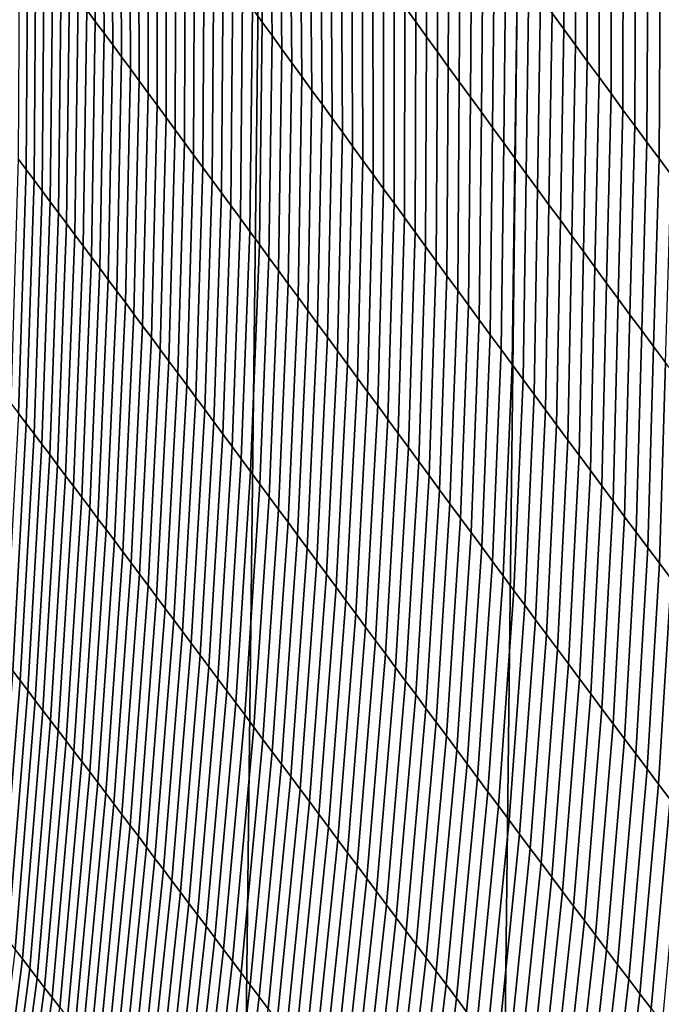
# Model space of a CAD drawing. Header units: metres. Extents: x -240 to 45, y -77 to 27.
# Tile 883 of 1056: x 1.24 to 2.79, y -17.02 to -14.65. Entities that reach past the tile are written whole.
import ezdxf

# ---------------------------------------------------------------- set-up
doc = ezdxf.new("R2010")
doc.units = ezdxf.units.M
doc.layers.add('solid_102011X2', color=7, linetype='CONTINUOUS')

msp = doc.modelspace()

# ---------------------------------------------------------------- linework, layer by layer
at = {"layer": 'solid_102011X2'}
for points in [[(1.67373, 26.745527), (1.050349, -26.78002), (0.42696, -26.800512), (1.050399, 26.780018)], [(2.297227, 26.697021), (1.673703, -26.745533), (1.050349, -26.78002), (1.67373, 26.745527)], [(2.919795, 26.634598), (2.297231, -26.697029), (1.673703, -26.745533), (2.297227, 26.697021)], [(3.541179, 26.558235), (2.919836, -26.634604), (2.297231, -26.697029), (2.919795, 26.634598)], [(1.402898, -14.628975, 110.934044), (1.423668, -14.657101, 110.975327), (1.418889, -14.101973, 111.268318), (1.397469, -14.07267, 111.226601)], [(1.423668, -14.657101, 110.975327), (1.444561, -14.685408, 111.016609), (1.440432, -14.131452, 111.310028), (1.418889, -14.101973, 111.268318)], [(1.801606, -14.626511, 111.974167), (1.825194, -14.65888, 112.015396), (1.817459, -14.136992, 112.335754), (1.793256, -14.103524, 112.29438)], [(1.444561, -14.685408, 111.016609), (1.465579, -14.713895, 111.057884), (1.462098, -14.161107, 111.351715), (1.440432, -14.131452, 111.310028)], [(1.825194, -14.65888, 112.015396), (1.8489, -14.691415, 112.05658), (1.841778, -14.170622, 112.377068), (1.817459, -14.136992, 112.335754)], [(1.465579, -14.713895, 111.057884), (1.486719, -14.742561, 111.099159), (1.483886, -14.190937, 111.393387), (1.462098, -14.161107, 111.351715)], [(2.168571, -14.62226, 112.908257), (2.194529, -14.658057, 112.948654), (2.19482, -14.184821, 113.310165), (2.168245, -14.147962, 113.269974)], [(1.8489, -14.691415, 112.05658), (1.872723, -14.724113, 112.097717), (1.866215, -14.204413, 112.41832), (1.841778, -14.170622, 112.377068)], [(2.194529, -14.658057, 112.948654), (2.220605, -14.693995, 112.988998), (2.221513, -14.221817, 113.350288), (2.19482, -14.184821, 113.310165)], [(1.486719, -14.742561, 111.099159), (1.507983, -14.771406, 111.140419), (1.505797, -14.220941, 111.435043), (1.483886, -14.190937, 111.393387)], [(1.872723, -14.724113, 112.097717), (1.896664, -14.756975, 112.138809), (1.890769, -14.238367, 112.459511), (1.866215, -14.204413, 112.41832)], [(2.522882, -14.637146, 113.786957), (2.550985, -14.675607, 113.826263), (2.548455, -14.235706, 114.207199), (2.519675, -14.196185, 114.168213)], [(1.507983, -14.771406, 111.140419), (1.52937, -14.800428, 111.181679), (1.52783, -14.251118, 111.476685), (1.505797, -14.220941, 111.435043)], [(2.220605, -14.693995, 112.988998), (2.246798, -14.730073, 113.029274), (2.248322, -14.258947, 113.390327), (2.221513, -14.221817, 113.350288)], [(1.52937, -14.800428, 111.181679), (1.550878, -14.829627, 111.222931), (1.549984, -14.281467, 111.518295), (1.52783, -14.251118, 111.476685)], [(1.896664, -14.756975, 112.138809), (1.920722, -14.790001, 112.179848), (1.91544, -14.272483, 112.500641), (1.890769, -14.238367, 112.459511)], [(2.550985, -14.675607, 113.826263), (2.579206, -14.714176, 113.865501), (2.577353, -14.275329, 114.246124), (2.548455, -14.235706, 114.207199)], [(1.920722, -14.790001, 112.179848), (1.944897, -14.823189, 112.22084), (1.940227, -14.306759, 112.541702), (1.91544, -14.272483, 112.500641)], [(2.246798, -14.730073, 113.029274), (2.27311, -14.766287, 113.069489), (2.275249, -14.296209, 113.430305), (2.248322, -14.258947, 113.390327)], [(2.579206, -14.714176, 113.865501), (2.607546, -14.752851, 113.904678), (2.606369, -14.31505, 114.284973), (2.577353, -14.275329, 114.246124)], [(1.550878, -14.829627, 111.222931), (1.572509, -14.859002, 111.264168), (1.57226, -14.31199, 111.559883), (1.549984, -14.281467, 111.518295)], [(2.27311, -14.766287, 113.069489), (2.299539, -14.802635, 113.10965), (2.302294, -14.333601, 113.470207), (2.275249, -14.296209, 113.430305)], [(1.572509, -14.859002, 111.264168), (1.594261, -14.888551, 111.305397), (1.594656, -14.342683, 111.601448), (1.57226, -14.31199, 111.559883)], [(1.944897, -14.823189, 112.22084), (1.96919, -14.85654, 112.26178), (1.965131, -14.341196, 112.582703), (1.940227, -14.306759, 112.541702)], [(2.607546, -14.752851, 113.904678), (2.636003, -14.79163, 113.943794), (2.635503, -14.35487, 114.323761), (2.606369, -14.31505, 114.284973)], [(1.594261, -14.888551, 111.305397), (1.616135, -14.918274, 111.346619), (1.617172, -14.373546, 111.64299), (1.594656, -14.342683, 111.601448)], [(1.96919, -14.85654, 112.26178), (1.993599, -14.890052, 112.302658), (1.990152, -14.375793, 112.623627), (1.965131, -14.341196, 112.582703)], [(2.299539, -14.802635, 113.10965), (2.326087, -14.839116, 113.149742), (2.329456, -14.37112, 113.51004), (2.302294, -14.333601, 113.470207)], [(1.616135, -14.918274, 111.346619), (1.63813, -14.948171, 111.387817), (1.639809, -14.404579, 111.684502), (1.617172, -14.373546, 111.64299)], [(2.326087, -14.839116, 113.149742), (2.352753, -14.875728, 113.189781), (2.356735, -14.408765, 113.549797), (2.329456, -14.37112, 113.51004)], [(2.636003, -14.79163, 113.943794), (2.664579, -14.830509, 113.982857), (2.664754, -14.394784, 114.36248), (2.635503, -14.35487, 114.323761)], [(1.993599, -14.890052, 112.302658), (2.018125, -14.923723, 112.343491), (2.015289, -14.410547, 112.664482), (1.990152, -14.375793, 112.623627)], [(2.664579, -14.830509, 113.982857), (2.693272, -14.869488, 114.021858), (2.694123, -14.434793, 114.401131), (2.664754, -14.394784, 114.36248)], [(1.237897, -14.987727, 110.339478), (1.257001, -15.013324, 110.380051), (1.26099, -14.43691, 110.645309), (1.241209, -14.410069, 110.604156)], [(1.63813, -14.948171, 111.387817), (1.660245, -14.978239, 111.429001), (1.662566, -14.435781, 111.725983), (1.639809, -14.404579, 111.684502)], [(2.018125, -14.923723, 112.343491), (2.042769, -14.957551, 112.38427), (2.040543, -14.445457, 112.705276), (2.015289, -14.410547, 112.664482)], [(2.352753, -14.875728, 113.189781), (2.379537, -14.912467, 113.229759), (2.384132, -14.446533, 113.589493), (2.356735, -14.408765, 113.549797)], [(1.257001, -15.013324, 110.380051), (1.276229, -15.039066, 110.42067), (1.280893, -14.463883, 110.686501), (1.26099, -14.43691, 110.645309)], [(1.660245, -14.978239, 111.429001), (1.682481, -15.008479, 111.470169), (1.685442, -14.467152, 111.767441), (1.662566, -14.435781, 111.725983)], [(2.042769, -14.957551, 112.38427), (2.067531, -14.991534, 112.424995), (2.065914, -14.480518, 112.746002), (2.040543, -14.445457, 112.705276)], [(2.693272, -14.869488, 114.021858), (2.722084, -14.908565, 114.060799), (2.723609, -14.474893, 114.43972), (2.694123, -14.434793, 114.401131)], [(1.276229, -15.039066, 110.42067), (1.29558, -15.064961, 110.461319), (1.300918, -14.490997, 110.727715), (1.280893, -14.463883, 110.686501)], [(1.682481, -15.008479, 111.470169), (1.704837, -15.03889, 111.511314), (1.708437, -14.49869, 111.808853), (1.685442, -14.467152, 111.767441)], [(2.379537, -14.912467, 113.229759), (2.40644, -14.949332, 113.269676), (2.411646, -14.484423, 113.62912), (2.384132, -14.446533, 113.589493)], [(1.29558, -15.064961, 110.461319), (1.315055, -15.091015, 110.501999), (1.321067, -14.518261, 110.768951), (1.300918, -14.490997, 110.727715)], [(2.067531, -14.991534, 112.424995), (2.09241, -15.02567, 112.465668), (2.091402, -14.515733, 112.786659), (2.065914, -14.480518, 112.746002)], [(2.40644, -14.949332, 113.269676), (2.433461, -14.986322, 113.30954), (2.439278, -14.52243, 113.668678), (2.411646, -14.484423, 113.62912)], [(2.722084, -14.908565, 114.060799), (2.751013, -14.947738, 114.099686), (2.753212, -14.515083, 114.478241), (2.723609, -14.474893, 114.43972)], [(1.704837, -15.03889, 111.511314), (1.727313, -15.069471, 111.552444), (1.731552, -14.530396, 111.850243), (1.708437, -14.49869, 111.808853)], [(2.09241, -15.02567, 112.465668), (2.117407, -15.059958, 112.506287), (2.117008, -14.551095, 112.827255), (2.091402, -14.515733, 112.786659)], [(2.751013, -14.947738, 114.099686), (2.78006, -14.987006, 114.138512), (2.782932, -14.555365, 114.516693), (2.753212, -14.515083, 114.478241)], [(1.315055, -15.091015, 110.501999), (1.334654, -15.117235, 110.542717), (1.341338, -14.545682, 110.810211), (1.321067, -14.518261, 110.768951)], [(1.727313, -15.069471, 111.552444), (1.749909, -15.100222, 111.593552), (1.754785, -14.562268, 111.891586), (1.731552, -14.530396, 111.850243)], [(2.433461, -14.986322, 113.30954), (2.460601, -15.023435, 113.349342), (2.467028, -14.560555, 113.708168), (2.439278, -14.52243, 113.668678)], [(1.334654, -15.117235, 110.542717), (1.354378, -15.143629, 110.58345), (1.361734, -14.573269, 110.851486), (1.341338, -14.545682, 110.810211)], [(1.749909, -15.100222, 111.593552), (1.772624, -15.13114, 111.634628), (1.778136, -14.594307, 111.932899), (1.754785, -14.562268, 111.891586)], [(2.117407, -15.059958, 112.506287), (2.142522, -15.094394, 112.546852), (2.142731, -14.586605, 112.86779), (2.117008, -14.551095, 112.827255)], [(2.460601, -15.023435, 113.349342), (2.487859, -15.060666, 113.389091), (2.494896, -14.598794, 113.747597), (2.467028, -14.560555, 113.708168)], [(2.78006, -14.987006, 114.138512), (2.809224, -15.026368, 114.177277), (2.812769, -14.595735, 114.555084), (2.782932, -14.555365, 114.516693)], [(1.354378, -15.143629, 110.58345), (1.374228, -15.170203, 110.624199), (1.382254, -14.601031, 110.892769), (1.361734, -14.573269, 110.851486)], [(2.142522, -15.094394, 112.546852), (2.167755, -15.128978, 112.587372), (2.168571, -14.62226, 112.908257), (2.142731, -14.586605, 112.86779)], [(1.374228, -15.170203, 110.624199), (1.394202, -15.196963, 110.66497), (1.402898, -14.628975, 110.934044), (1.382254, -14.601031, 110.892769)], [(1.772624, -15.13114, 111.634628), (1.795459, -15.162227, 111.675682), (1.801606, -14.626511, 111.974167), (1.778136, -14.594307, 111.932899)], [(2.487859, -15.060666, 113.389091), (2.515237, -15.098015, 113.428787), (2.522882, -14.637146, 113.786957), (2.494896, -14.598794, 113.747597)], [(1.394202, -15.196963, 110.66497), (1.414302, -15.223909, 110.70575), (1.423668, -14.657101, 110.975327), (1.402898, -14.628975, 110.934044)], [(1.795459, -15.162227, 111.675682), (1.818413, -15.19348, 111.716713), (1.825194, -14.65888, 112.015396), (1.801606, -14.626511, 111.974167)], [(2.167755, -15.128978, 112.587372), (2.193106, -15.163707, 112.627838), (2.194529, -14.658057, 112.948654), (2.168571, -14.62226, 112.908257)], [(1.414302, -15.223909, 110.70575), (1.434526, -15.25104, 110.746536), (1.444561, -14.685408, 111.016609), (1.423668, -14.657101, 110.975327)], [(2.193106, -15.163707, 112.627838), (2.218576, -15.19858, 112.668259), (2.220605, -14.693995, 112.988998), (2.194529, -14.658057, 112.948654)], [(2.515237, -15.098015, 113.428787), (2.542733, -15.13548, 113.46843), (2.550985, -14.675607, 113.826263), (2.522882, -14.637146, 113.786957)], [(1.818413, -15.19348, 111.716713), (1.841485, -15.2249, 111.757706), (1.8489, -14.691415, 112.05658), (1.825194, -14.65888, 112.015396)], [(2.542733, -15.13548, 113.46843), (2.570349, -15.173059, 113.508011), (2.579206, -14.714176, 113.865501), (2.550985, -14.675607, 113.826263)], [(1.434526, -15.25104, 110.746536), (1.454874, -15.278356, 110.787338), (1.465579, -14.713895, 111.057884), (1.444561, -14.685408, 111.016609)], [(1.841485, -15.2249, 111.757706), (1.864676, -15.256487, 111.798676), (1.872723, -14.724113, 112.097717), (1.8489, -14.691415, 112.05658)], [(2.218576, -15.19858, 112.668259), (2.244164, -15.233593, 112.708626), (2.246798, -14.730073, 113.029274), (2.220605, -14.693995, 112.988998)], [(1.454874, -15.278356, 110.787338), (1.475347, -15.305854, 110.828148), (1.486719, -14.742561, 111.099159), (1.465579, -14.713895, 111.057884)], [(1.864676, -15.256487, 111.798676), (1.887985, -15.288239, 111.839607), (1.896664, -14.756975, 112.138809), (1.872723, -14.724113, 112.097717)], [(2.570349, -15.173059, 113.508011), (2.598083, -15.210749, 113.547546), (2.607546, -14.752851, 113.904678), (2.579206, -14.714176, 113.865501)], [(1.475347, -15.305854, 110.828148), (1.495943, -15.333533, 110.868965), (1.507983, -14.771406, 111.140419), (1.486719, -14.742561, 111.099159)], [(2.244164, -15.233593, 112.708626), (2.269871, -15.268746, 112.74894), (2.27311, -14.766287, 113.069489), (2.246798, -14.730073, 113.029274)], [(2.598083, -15.210749, 113.547546), (2.625937, -15.248549, 113.587029), (2.636003, -14.79163, 113.943794), (2.607546, -14.752851, 113.904678)], [(1.495943, -15.333533, 110.868965), (1.516663, -15.361395, 110.90979), (1.52937, -14.800428, 111.181679), (1.507983, -14.771406, 111.140419)], [(1.887985, -15.288239, 111.839607), (1.911413, -15.320154, 111.880501), (1.920722, -14.790001, 112.179848), (1.896664, -14.756975, 112.138809)], [(2.269871, -15.268746, 112.74894), (2.295697, -15.304037, 112.789207), (2.299539, -14.802635, 113.10965), (2.27311, -14.766287, 113.069489)], [(1.516663, -15.361395, 110.90979), (1.537506, -15.389435, 110.950615), (1.550878, -14.829627, 111.222931), (1.52937, -14.800428, 111.181679)], [(1.911413, -15.320154, 111.880501), (1.934959, -15.352235, 111.921364), (1.944897, -14.823189, 112.22084), (1.920722, -14.790001, 112.179848)], [(2.625937, -15.248549, 113.587029), (2.65391, -15.286454, 113.626457), (2.664579, -14.830509, 113.982857), (2.636003, -14.79163, 113.943794)], [(1.934959, -15.352235, 111.921364), (1.958622, -15.384479, 111.962189), (1.96919, -14.85654, 112.26178), (1.944897, -14.823189, 112.22084)], [(2.295697, -15.304037, 112.789207), (2.321642, -15.339463, 112.82943), (2.326087, -14.839116, 113.149742), (2.299539, -14.802635, 113.10965)], [(1.537506, -15.389435, 110.950615), (1.558471, -15.417654, 110.991447), (1.572509, -14.859002, 111.264168), (1.550878, -14.829627, 111.222931)], [(2.321642, -15.339463, 112.82943), (2.347706, -15.375023, 112.869598), (2.352753, -14.875728, 113.189781), (2.326087, -14.839116, 113.149742)], [(2.65391, -15.286454, 113.626457), (2.682002, -15.324466, 113.665833), (2.693272, -14.869488, 114.021858), (2.664579, -14.830509, 113.982857)], [(1.558471, -15.417654, 110.991447), (1.579559, -15.446052, 111.03228), (1.594261, -14.888551, 111.305397), (1.572509, -14.859002, 111.264168)], [(1.958622, -15.384479, 111.962189), (1.982404, -15.416884, 112.002968), (1.993599, -14.890052, 112.302658), (1.96919, -14.85654, 112.26178)], [(2.682002, -15.324466, 113.665833), (2.710214, -15.362581, 113.705162), (2.722084, -14.908565, 114.060799), (2.693272, -14.869488, 114.021858)], [(1.579559, -15.446052, 111.03228), (1.60077, -15.474626, 111.073112), (1.616135, -14.918274, 111.346619), (1.594261, -14.888551, 111.305397)], [(1.982404, -15.416884, 112.002968), (2.006304, -15.44945, 112.043716), (2.018125, -14.923723, 112.343491), (1.993599, -14.890052, 112.302658)], [(2.347706, -15.375023, 112.869598), (2.373889, -15.410713, 112.909721), (2.379537, -14.912467, 113.229759), (2.352753, -14.875728, 113.189781)], [(1.60077, -15.474626, 111.073112), (1.622102, -15.503375, 111.113937), (1.63813, -14.948171, 111.387817), (1.616135, -14.918274, 111.346619)], [(2.373889, -15.410713, 112.909721), (2.400191, -15.446534, 112.949799), (2.40644, -14.949332, 113.269676), (2.379537, -14.912467, 113.229759)], [(2.710214, -15.362581, 113.705162), (2.738545, -15.400799, 113.744438), (2.751013, -14.947738, 114.099686), (2.722084, -14.908565, 114.060799)], [(2.006304, -15.44945, 112.043716), (2.030322, -15.482174, 112.084419), (2.042769, -14.957551, 112.38427), (2.018125, -14.923723, 112.343491)], [(1.622102, -15.503375, 111.113937), (1.643557, -15.5323, 111.15477), (1.660245, -14.978239, 111.429001), (1.63813, -14.948171, 111.387817)], [(2.030322, -15.482174, 112.084419), (2.054459, -15.515054, 112.125092), (2.067531, -14.991534, 112.424995), (2.042769, -14.957551, 112.38427)], [(2.400191, -15.446534, 112.949799), (2.426613, -15.482482, 112.989822), (2.433461, -14.986322, 113.30954), (2.40644, -14.949332, 113.269676)], [(2.738545, -15.400799, 113.744438), (2.766994, -15.439116, 113.783661), (2.78006, -14.987006, 114.138512), (2.751013, -14.947738, 114.099686)], [(1.220614, -15.575774, 110.099365), (1.239026, -15.600131, 110.139297), (1.257001, -15.013324, 110.380051), (1.237897, -14.987727, 110.339478)], [(1.643557, -15.5323, 111.15477), (1.665133, -15.561399, 111.195595), (1.682481, -15.008479, 111.470169), (1.660245, -14.978239, 111.429001)], [(2.426613, -15.482482, 112.989822), (2.453155, -15.518556, 113.029808), (2.460601, -15.023435, 113.349342), (2.433461, -14.986322, 113.30954)], [(2.766994, -15.439116, 113.783661), (2.795563, -15.477534, 113.822838), (2.809224, -15.026368, 114.177277), (2.78006, -14.987006, 114.138512)], [(1.239026, -15.600131, 110.139297), (1.257563, -15.624647, 110.179276), (1.276229, -15.039066, 110.42067), (1.257001, -15.013324, 110.380051)], [(1.665133, -15.561399, 111.195595), (1.68683, -15.59067, 111.236412), (1.704837, -15.03889, 111.511314), (1.682481, -15.008479, 111.470169)], [(2.054459, -15.515054, 112.125092), (2.078715, -15.548089, 112.165718), (2.09241, -15.02567, 112.465668), (2.067531, -14.991534, 112.424995)], [(2.078715, -15.548089, 112.165718), (2.103089, -15.581277, 112.206306), (2.117407, -15.059958, 112.506287), (2.09241, -15.02567, 112.465668)], [(2.453155, -15.518556, 113.029808), (2.479816, -15.554752, 113.06974), (2.487859, -15.060666, 113.389091), (2.460601, -15.023435, 113.349342)], [(1.257563, -15.624647, 110.179276), (1.276224, -15.649325, 110.219299), (1.29558, -15.064961, 110.461319), (1.276229, -15.039066, 110.42067)], [(1.68683, -15.59067, 111.236412), (1.708649, -15.620113, 111.277222), (1.727313, -15.069471, 111.552444), (1.704837, -15.03889, 111.511314)], [(2.103089, -15.581277, 112.206306), (2.127583, -15.614614, 112.246864), (2.142522, -15.094394, 112.546852), (2.117407, -15.059958, 112.506287)], [(2.479816, -15.554752, 113.06974), (2.506597, -15.591071, 113.109634), (2.515237, -15.098015, 113.428787), (2.487859, -15.060666, 113.389091)], [(1.276224, -15.649325, 110.219299), (1.295009, -15.674173, 110.259369), (1.315055, -15.091015, 110.501999), (1.29558, -15.064961, 110.461319)], [(1.708649, -15.620113, 111.277222), (1.730588, -15.649729, 111.318024), (1.749909, -15.100222, 111.593552), (1.727313, -15.069471, 111.552444)], [(1.295009, -15.674173, 110.259369), (1.313919, -15.699195, 110.299469), (1.334654, -15.117235, 110.542717), (1.315055, -15.091015, 110.501999)], [(1.730588, -15.649729, 111.318024), (1.752648, -15.679514, 111.358818), (1.772624, -15.13114, 111.634628), (1.749909, -15.100222, 111.593552)], [(2.127583, -15.614614, 112.246864), (2.152195, -15.648103, 112.287376), (2.167755, -15.128978, 112.587372), (2.142522, -15.094394, 112.546852)], [(2.506597, -15.591071, 113.109634), (2.533499, -15.627509, 113.149475), (2.542733, -15.13548, 113.46843), (2.515237, -15.098015, 113.428787)], [(1.313919, -15.699195, 110.299469), (1.332954, -15.724397, 110.339607), (1.354378, -15.143629, 110.58345), (1.334654, -15.117235, 110.542717)], [(1.752648, -15.679514, 111.358818), (1.774829, -15.709468, 111.399597), (1.795459, -15.162227, 111.675682), (1.772624, -15.13114, 111.634628)], [(2.152195, -15.648103, 112.287376), (2.176928, -15.681737, 112.32785), (2.193106, -15.163707, 112.627838), (2.167755, -15.128978, 112.587372)], [(1.332954, -15.724397, 110.339607), (1.352114, -15.749784, 110.379776), (1.374228, -15.170203, 110.624199), (1.354378, -15.143629, 110.58345)], [(2.533499, -15.627509, 113.149475), (2.56052, -15.664064, 113.189278), (2.570349, -15.173059, 113.508011), (2.542733, -15.13548, 113.46843)], [(1.352114, -15.749784, 110.379776), (1.3714, -15.77536, 110.419968), (1.394202, -15.196963, 110.66497), (1.374228, -15.170203, 110.624199)], [(1.774829, -15.709468, 111.399597), (1.79713, -15.739592, 111.440369), (1.818413, -15.19348, 111.716713), (1.795459, -15.162227, 111.675682)], [(2.176928, -15.681737, 112.32785), (2.201779, -15.715517, 112.368294), (2.218576, -15.19858, 112.668259), (2.193106, -15.163707, 112.627838)], [(2.56052, -15.664064, 113.189278), (2.587662, -15.700735, 113.229034), (2.598083, -15.210749, 113.547546), (2.570349, -15.173059, 113.508011)], [(1.3714, -15.77536, 110.419968), (1.390811, -15.801126, 110.460182), (1.414302, -15.223909, 110.70575), (1.394202, -15.196963, 110.66497)], [(1.79713, -15.739592, 111.440369), (1.819551, -15.769882, 111.481117), (1.841485, -15.2249, 111.757706), (1.818413, -15.19348, 111.716713)], [(2.201779, -15.715517, 112.368294), (2.226751, -15.749441, 112.408699), (2.244164, -15.233593, 112.708626), (2.218576, -15.19858, 112.668259)], [(1.390811, -15.801126, 110.460182), (1.410347, -15.827081, 110.500427), (1.434526, -15.25104, 110.746536), (1.414302, -15.223909, 110.70575)], [(1.819551, -15.769882, 111.481117), (1.842092, -15.800341, 111.521851), (1.864676, -15.256487, 111.798676), (1.841485, -15.2249, 111.757706)], [(2.587662, -15.700735, 113.229034), (2.614923, -15.737519, 113.268745), (2.625937, -15.248549, 113.587029), (2.598083, -15.210749, 113.547546)], [(2.226751, -15.749441, 112.408699), (2.251842, -15.783506, 112.449059), (2.269871, -15.268746, 112.74894), (2.244164, -15.233593, 112.708626)], [(2.614923, -15.737519, 113.268745), (2.642306, -15.774416, 113.308418), (2.65391, -15.286454, 113.626457), (2.625937, -15.248549, 113.587029)], [(1.410347, -15.827081, 110.500427), (1.430009, -15.853222, 110.540695), (1.454874, -15.278356, 110.787338), (1.434526, -15.25104, 110.746536)], [(1.842092, -15.800341, 111.521851), (1.864753, -15.830965, 111.562569), (1.887985, -15.288239, 111.839607), (1.864676, -15.256487, 111.798676)], [(2.251842, -15.783506, 112.449059), (2.277053, -15.817712, 112.489388), (2.295697, -15.304037, 112.789207), (2.269871, -15.268746, 112.74894)], [(1.430009, -15.853222, 110.540695), (1.449794, -15.879549, 110.580978), (1.475347, -15.305854, 110.828148), (1.454874, -15.278356, 110.787338)], [(1.864753, -15.830965, 111.562569), (1.887534, -15.861754, 111.603264), (1.911413, -15.320154, 111.880501), (1.887985, -15.288239, 111.839607)], [(2.642306, -15.774416, 113.308418), (2.669809, -15.811421, 113.348045), (2.682002, -15.324466, 113.665833), (2.65391, -15.286454, 113.626457)], [(1.449794, -15.879549, 110.580978), (1.469704, -15.906061, 110.621284), (1.495943, -15.333533, 110.868965), (1.475347, -15.305854, 110.828148)], [(1.887534, -15.861754, 111.603264), (1.910434, -15.892709, 111.643944), (1.934959, -15.352235, 111.921364), (1.911413, -15.320154, 111.880501)], [(2.277053, -15.817712, 112.489388), (2.302384, -15.852055, 112.529678), (2.321642, -15.339463, 112.82943), (2.295697, -15.304037, 112.789207)], [(1.469704, -15.906061, 110.621284), (1.489738, -15.932756, 110.661613), (1.516663, -15.361395, 110.90979), (1.495943, -15.333533, 110.868965)], [(2.302384, -15.852055, 112.529678), (2.327836, -15.886534, 112.569931), (2.347706, -15.375023, 112.869598), (2.321642, -15.339463, 112.82943)], [(2.669809, -15.811421, 113.348045), (2.697433, -15.848535, 113.387627), (2.710214, -15.362581, 113.705162), (2.682002, -15.324466, 113.665833)], [(1.489738, -15.932756, 110.661613), (1.509896, -15.959634, 110.701958), (1.537506, -15.389435, 110.950615), (1.516663, -15.361395, 110.90979)], [(1.910434, -15.892709, 111.643944), (1.933454, -15.923826, 111.684593), (1.958622, -15.384479, 111.962189), (1.934959, -15.352235, 111.921364)], [(2.697433, -15.848535, 113.387627), (2.725177, -15.885755, 113.42717), (2.738545, -15.400799, 113.744438), (2.710214, -15.362581, 113.705162)], [(1.509896, -15.959634, 110.701958), (1.530178, -15.986693, 110.742317), (1.558471, -15.417654, 110.991447), (1.537506, -15.389435, 110.950615)], [(1.933454, -15.923826, 111.684593), (1.956593, -15.955107, 111.72522), (1.982404, -15.416884, 112.002968), (1.958622, -15.384479, 111.962189)], [(2.327836, -15.886534, 112.569931), (2.353408, -15.921147, 112.610146), (2.373889, -15.410713, 112.909721), (2.347706, -15.375023, 112.869598)], [(2.353408, -15.921147, 112.610146), (2.379101, -15.955893, 112.65033), (2.400191, -15.446534, 112.949799), (2.373889, -15.410713, 112.909721)], [(2.725177, -15.885755, 113.42717), (2.753041, -15.923079, 113.466667), (2.766994, -15.439116, 113.783661), (2.738545, -15.400799, 113.744438)], [(1.530178, -15.986693, 110.742317), (1.550583, -16.013931, 110.782692), (1.579559, -15.446052, 111.03228), (1.558471, -15.417654, 110.991447)], [(1.956593, -15.955107, 111.72522), (1.979852, -15.986547, 111.765831), (2.006304, -15.44945, 112.043716), (1.982404, -15.416884, 112.002968)], [(2.753041, -15.923079, 113.466667), (2.781024, -15.960509, 113.506119), (2.795563, -15.477534, 113.822838), (2.766994, -15.439116, 113.783661)], [(1.550583, -16.013931, 110.782692), (1.571112, -16.041349, 110.823082), (1.60077, -15.474626, 111.073112), (1.579559, -15.446052, 111.03228)], [(1.979852, -15.986547, 111.765831), (2.00323, -16.018147, 111.806404), (2.030322, -15.482174, 112.084419), (2.006304, -15.44945, 112.043716)], [(2.379101, -15.955893, 112.65033), (2.404915, -15.990768, 112.690468), (2.426613, -15.482482, 112.989822), (2.400191, -15.446534, 112.949799)], [(1.571112, -16.041349, 110.823082), (1.591763, -16.068947, 110.863487), (1.622102, -15.503375, 111.113937), (1.60077, -15.474626, 111.073112)], [(2.00323, -16.018147, 111.806404), (2.026729, -16.049904, 111.846962), (2.054459, -15.515054, 112.125092), (2.030322, -15.482174, 112.084419)], [(2.404915, -15.990768, 112.690468), (2.43085, -16.025774, 112.730576), (2.453155, -15.518556, 113.029808), (2.426613, -15.482482, 112.989822)], [(2.781024, -15.960509, 113.506119), (2.809128, -15.998042, 113.545525), (2.824249, -15.51605, 113.861954), (2.795563, -15.477534, 113.822838)], [(1.591763, -16.068947, 110.863487), (1.612538, -16.09672, 110.9039), (1.643557, -15.5323, 111.15477), (1.622102, -15.503375, 111.113937)], [(1.612538, -16.09672, 110.9039), (1.633436, -16.124668, 110.944321), (1.665133, -15.561399, 111.195595), (1.643557, -15.5323, 111.15477)], [(2.026729, -16.049904, 111.846962), (2.050348, -16.081816, 111.887497), (2.078715, -15.548089, 112.165718), (2.054459, -15.515054, 112.125092)], [(2.43085, -16.025774, 112.730576), (2.456905, -16.060905, 112.770653), (2.479816, -15.554752, 113.06974), (2.453155, -15.518556, 113.029808)], [(2.050348, -16.081816, 111.887497), (2.074087, -16.113882, 111.928001), (2.103089, -15.581277, 112.206306), (2.078715, -15.548089, 112.165718)], [(2.456905, -16.060905, 112.770653), (2.483082, -16.096163, 112.810684), (2.506597, -15.591071, 113.109634), (2.479816, -15.554752, 113.06974)], [(1.633436, -16.124668, 110.944321), (1.654456, -16.15279, 110.984756), (1.68683, -15.59067, 111.236412), (1.665133, -15.561399, 111.195595)], [(2.074087, -16.113882, 111.928001), (2.097947, -16.146099, 111.968483), (2.127583, -15.614614, 112.246864), (2.103089, -15.581277, 112.206306)], [(1.207105, -16.196016, 109.923584), (1.224937, -16.219311, 109.962868), (1.257563, -15.624647, 110.179276), (1.239026, -15.600131, 110.139297)], [(1.654456, -16.15279, 110.984756), (1.675599, -16.181087, 111.025192), (1.708649, -15.620113, 111.277222), (1.68683, -15.59067, 111.236412)], [(2.483082, -16.096163, 112.810684), (2.509381, -16.131542, 112.850685), (2.533499, -15.627509, 113.149475), (2.506597, -15.591071, 113.109634)], [(1.224937, -16.219311, 109.962868), (1.242893, -16.242779, 110.002205), (1.276224, -15.649325, 110.219299), (1.257563, -15.624647, 110.179276)], [(1.675599, -16.181087, 111.025192), (1.696865, -16.209557, 111.065636), (1.730588, -15.649729, 111.318024), (1.708649, -15.620113, 111.277222)], [(2.097947, -16.146099, 111.968483), (2.121928, -16.178469, 112.008942), (2.152195, -15.648103, 112.287376), (2.127583, -15.614614, 112.246864)], [(2.509381, -16.131542, 112.850685), (2.5358, -16.167042, 112.890656), (2.56052, -15.664064, 113.189278), (2.533499, -15.627509, 113.149475)], [(1.242893, -16.242779, 110.002205), (1.260973, -16.266426, 110.041595), (1.295009, -15.674173, 110.259369), (1.276224, -15.649325, 110.219299)], [(1.696865, -16.209557, 111.065636), (1.718252, -16.238197, 111.106087), (1.752648, -15.679514, 111.358818), (1.730588, -15.649729, 111.318024)], [(2.121928, -16.178469, 112.008942), (2.14603, -16.210985, 112.049377), (2.176928, -15.681737, 112.32785), (2.152195, -15.648103, 112.287376)], [(1.260973, -16.266426, 110.041595), (1.279178, -16.290255, 110.081032), (1.313919, -15.699195, 110.299469), (1.295009, -15.674173, 110.259369)], [(2.5358, -16.167042, 112.890656), (2.562342, -16.202662, 112.930588), (2.587662, -15.700735, 113.229034), (2.56052, -15.664064, 113.189278)], [(1.279178, -16.290255, 110.081032), (1.297508, -16.314268, 110.120506), (1.332954, -15.724397, 110.339607), (1.313919, -15.699195, 110.299469)], [(1.718252, -16.238197, 111.106087), (1.739762, -16.267008, 111.14653), (1.774829, -15.709468, 111.399597), (1.752648, -15.679514, 111.358818)], [(2.14603, -16.210985, 112.049377), (2.170253, -16.243649, 112.089783), (2.201779, -15.715517, 112.368294), (2.176928, -15.681737, 112.32785)], [(2.562342, -16.202662, 112.930588), (2.589005, -16.2384, 112.970482), (2.614923, -15.737519, 113.268745), (2.587662, -15.700735, 113.229034)], [(1.297508, -16.314268, 110.120506), (1.315964, -16.338472, 110.160027), (1.352114, -15.749784, 110.379776), (1.332954, -15.724397, 110.339607)], [(1.739762, -16.267008, 111.14653), (1.761394, -16.295988, 111.186981), (1.79713, -15.739592, 111.440369), (1.774829, -15.709468, 111.399597)], [(2.170253, -16.243649, 112.089783), (2.194597, -16.276459, 112.130165), (2.226751, -15.749441, 112.408699), (2.201779, -15.715517, 112.368294)], [(1.761394, -16.295988, 111.186981), (1.783147, -16.325136, 111.227432), (1.819551, -15.769882, 111.481117), (1.79713, -15.739592, 111.440369)], [(2.589005, -16.2384, 112.970482), (2.615791, -16.274252, 113.010345), (2.642306, -15.774416, 113.308418), (2.614923, -15.737519, 113.268745)], [(1.315964, -16.338472, 110.160027), (1.334544, -16.362867, 110.199593), (1.3714, -15.77536, 110.419968), (1.352114, -15.749784, 110.379776)], [(1.783147, -16.325136, 111.227432), (1.805023, -16.354454, 111.267883), (1.842092, -15.800341, 111.521851), (1.819551, -15.769882, 111.481117)], [(2.194597, -16.276459, 112.130165), (2.219062, -16.30941, 112.170525), (2.251842, -15.783506, 112.449059), (2.226751, -15.749441, 112.408699)], [(1.334544, -16.362867, 110.199593), (1.35325, -16.387457, 110.239189), (1.390811, -15.801126, 110.460182), (1.3714, -15.77536, 110.419968)], [(2.219062, -16.30941, 112.170525), (2.243649, -16.342505, 112.210861), (2.277053, -15.817712, 112.489388), (2.251842, -15.783506, 112.449059)], [(2.615791, -16.274252, 113.010345), (2.642698, -16.310219, 113.050171), (2.669809, -15.811421, 113.348045), (2.642306, -15.774416, 113.308418)], [(1.35325, -16.387457, 110.239189), (1.372081, -16.412235, 110.278824), (1.410347, -15.827081, 110.500427), (1.390811, -15.801126, 110.460182)], [(1.805023, -16.354454, 111.267883), (1.82702, -16.383936, 111.308327), (1.864753, -15.830965, 111.562569), (1.842092, -15.800341, 111.521851)], [(2.243649, -16.342505, 112.210861), (2.268358, -16.37574, 112.251167), (2.302384, -15.852055, 112.529678), (2.277053, -15.817712, 112.489388)], [(2.642698, -16.310219, 113.050171), (2.669728, -16.346298, 113.089966), (2.697433, -15.848535, 113.387627), (2.669809, -15.811421, 113.348045)], [(1.372081, -16.412235, 110.278824), (1.391038, -16.437202, 110.318497), (1.430009, -15.853222, 110.540695), (1.410347, -15.827081, 110.500427)], [(1.82702, -16.383936, 111.308327), (1.849138, -16.413584, 111.34877), (1.887534, -15.861754, 111.603264), (1.864753, -15.830965, 111.562569)], [(1.391038, -16.437202, 110.318497), (1.410119, -16.462358, 110.3582), (1.449794, -15.879549, 110.580978), (1.430009, -15.853222, 110.540695)], [(1.849138, -16.413584, 111.34877), (1.871379, -16.443398, 111.389206), (1.910434, -15.892709, 111.643944), (1.887534, -15.861754, 111.603264)], [(2.268358, -16.37574, 112.251167), (2.293189, -16.409111, 112.291451), (2.327836, -15.886534, 112.569931), (2.302384, -15.852055, 112.529678)], [(2.669728, -16.346298, 113.089966), (2.696879, -16.382486, 113.129723), (2.725177, -15.885755, 113.42717), (2.697433, -15.848535, 113.387627)], [(1.410119, -16.462358, 110.3582), (1.429325, -16.487703, 110.397942), (1.469704, -15.906061, 110.621284), (1.449794, -15.879549, 110.580978)], [(2.293189, -16.409111, 112.291451), (2.318142, -16.442621, 112.331711), (2.353408, -15.921147, 112.610146), (2.327836, -15.886534, 112.569931)], [(2.696879, -16.382486, 113.129723), (2.724152, -16.418785, 113.169441), (2.753041, -15.923079, 113.466667), (2.725177, -15.885755, 113.42717)], [(1.429325, -16.487703, 110.397942), (1.448656, -16.513231, 110.437714), (1.489738, -15.932756, 110.661613), (1.469704, -15.906061, 110.621284)], [(1.871379, -16.443398, 111.389206), (1.89374, -16.473373, 111.429626), (1.933454, -15.923826, 111.684593), (1.910434, -15.892709, 111.643944)], [(1.448656, -16.513231, 110.437714), (1.468112, -16.538944, 110.477516), (1.509896, -15.959634, 110.701958), (1.489738, -15.932756, 110.661613)], [(1.89374, -16.473373, 111.429626), (1.916223, -16.503511, 111.470047), (1.956593, -15.955107, 111.72522), (1.933454, -15.923826, 111.684593)], [(2.318142, -16.442621, 112.331711), (2.343217, -16.476265, 112.371941), (2.379101, -15.955893, 112.65033), (2.353408, -15.921147, 112.610146)], [(2.724152, -16.418785, 113.169441), (2.751546, -16.455193, 113.209129), (2.781024, -15.960509, 113.506119), (2.753041, -15.923079, 113.466667)], [(1.468112, -16.538944, 110.477516), (1.487692, -16.56484, 110.517349), (1.530178, -15.986693, 110.742317), (1.509896, -15.959634, 110.701958)], [(1.916223, -16.503511, 111.470047), (1.938828, -16.53381, 111.510452), (1.979852, -15.986547, 111.765831), (1.956593, -15.955107, 111.72522)], [(2.343217, -16.476265, 112.371941), (2.368415, -16.510042, 112.412148), (2.404915, -15.990768, 112.690468), (2.379101, -15.955893, 112.65033)], [(2.751546, -16.455193, 113.209129), (2.779062, -16.491707, 113.248772), (2.809128, -15.998042, 113.545525), (2.781024, -15.960509, 113.506119)], [(1.487692, -16.56484, 110.517349), (1.507397, -16.590918, 110.557213), (1.550583, -16.013931, 110.782692), (1.530178, -15.986693, 110.742317)], [(1.938828, -16.53381, 111.510452), (1.961554, -16.564268, 111.55085), (2.00323, -16.018147, 111.806404), (1.979852, -15.986547, 111.765831)], [(2.368415, -16.510042, 112.412148), (2.393735, -16.543951, 112.452332), (2.43085, -16.025774, 112.730576), (2.404915, -15.990768, 112.690468)], [(2.779062, -16.491707, 113.248772), (2.806699, -16.528328, 113.288383), (2.837351, -16.035675, 113.584885), (2.809128, -15.998042, 113.545525)], [(1.507397, -16.590918, 110.557213), (1.527227, -16.617176, 110.597107), (1.571112, -16.041349, 110.823082), (1.550583, -16.013931, 110.782692)], [(1.961554, -16.564268, 111.55085), (1.984403, -16.594883, 111.59124), (2.026729, -16.049904, 111.846962), (2.00323, -16.018147, 111.806404)], [(2.393735, -16.543951, 112.452332), (2.419178, -16.57799, 112.492493), (2.456905, -16.060905, 112.770653), (2.43085, -16.025774, 112.730576)], [(1.527227, -16.617176, 110.597107), (1.547181, -16.643614, 110.637024), (1.591763, -16.068947, 110.863487), (1.571112, -16.041349, 110.823082)], [(1.984403, -16.594883, 111.59124), (2.007373, -16.625652, 111.631622), (2.050348, -16.081816, 111.887497), (2.026729, -16.049904, 111.846962)], [(1.547181, -16.643614, 110.637024), (1.567259, -16.670229, 110.676964), (1.612538, -16.09672, 110.9039), (1.591763, -16.068947, 110.863487)], [(2.419178, -16.57799, 112.492493), (2.444744, -16.612154, 112.532623), (2.483082, -16.096163, 112.810684), (2.456905, -16.060905, 112.770653)], [(1.567259, -16.670229, 110.676964), (1.587462, -16.697021, 110.716927), (1.633436, -16.124668, 110.944321), (1.612538, -16.09672, 110.9039)], [(2.007373, -16.625652, 111.631622), (2.030467, -16.656578, 111.671989), (2.074087, -16.113882, 111.928001), (2.050348, -16.081816, 111.887497)], [(2.444744, -16.612154, 112.532623), (2.470433, -16.646446, 112.572731), (2.509381, -16.131542, 112.850685), (2.483082, -16.096163, 112.810684)], [(1.587462, -16.697021, 110.716927), (1.607788, -16.723989, 110.756912), (1.654456, -16.15279, 110.984756), (1.633436, -16.124668, 110.944321)], [(2.030467, -16.656578, 111.671989), (2.053682, -16.687656, 111.712349), (2.097947, -16.146099, 111.968483), (2.074087, -16.113882, 111.928001)], [(2.053682, -16.687656, 111.712349), (2.077021, -16.718885, 111.752693), (2.121928, -16.178469, 112.008942), (2.097947, -16.146099, 111.968483)], [(2.470433, -16.646446, 112.572731), (2.496245, -16.680864, 112.612808), (2.5358, -16.167042, 112.890656), (2.509381, -16.131542, 112.850685)], [(1.607788, -16.723989, 110.756912), (1.62824, -16.751133, 110.796921), (1.675599, -16.181087, 111.025192), (1.654456, -16.15279, 110.984756)], [(2.496245, -16.680864, 112.612808), (2.522181, -16.715403, 112.652863), (2.562342, -16.202662, 112.930588), (2.5358, -16.167042, 112.890656)], [(1.62824, -16.751133, 110.796921), (1.648815, -16.778448, 110.836952), (1.696865, -16.209557, 111.065636), (1.675599, -16.181087, 111.025192)], [(2.077021, -16.718885, 111.752693), (2.100482, -16.750263, 111.79303), (2.14603, -16.210985, 112.049377), (2.121928, -16.178469, 112.008942)], [(1.178425, -16.821722, 109.771927), (1.195663, -16.84399, 109.810524), (1.242893, -16.242779, 110.002205), (1.224937, -16.219311, 109.962868)], [(1.648815, -16.778448, 110.836952), (1.669514, -16.805935, 110.876991), (1.718252, -16.238197, 111.106087), (1.696865, -16.209557, 111.065636)], [(2.100482, -16.750263, 111.79303), (2.124067, -16.78179, 111.833351), (2.170253, -16.243649, 112.089783), (2.14603, -16.210985, 112.049377)], [(2.522181, -16.715403, 112.652863), (2.54824, -16.750063, 112.692894), (2.589005, -16.2384, 112.970482), (2.562342, -16.202662, 112.930588)], [(1.195663, -16.84399, 109.810524), (1.213025, -16.866446, 109.849174), (1.260973, -16.266426, 110.041595), (1.242893, -16.242779, 110.002205)], [(1.669514, -16.805935, 110.876991), (1.690337, -16.833593, 110.917061), (1.739762, -16.267008, 111.14653), (1.718252, -16.238197, 111.106087)], [(2.124067, -16.78179, 111.833351), (2.147774, -16.813461, 111.873665), (2.194597, -16.276459, 112.130165), (2.170253, -16.243649, 112.089783)], [(2.54824, -16.750063, 112.692894), (2.574424, -16.784843, 112.732895), (2.615791, -16.274252, 113.010345), (2.589005, -16.2384, 112.970482)], [(1.213025, -16.866446, 109.849174), (1.230511, -16.889088, 109.887886), (1.279178, -16.290255, 110.081032), (1.260973, -16.266426, 110.041595)], [(1.690337, -16.833593, 110.917061), (1.711284, -16.861422, 110.957138), (1.761394, -16.295988, 111.186981), (1.739762, -16.267008, 111.14653)], [(1.230511, -16.889088, 109.887886), (1.248121, -16.911921, 109.926643), (1.297508, -16.314268, 110.120506), (1.279178, -16.290255, 110.081032)], [(2.147774, -16.813461, 111.873665), (2.171606, -16.84528, 111.913963), (2.219062, -16.30941, 112.170525), (2.194597, -16.276459, 112.130165)], [(2.574424, -16.784843, 112.732895), (2.60073, -16.81974, 112.772881), (2.642698, -16.310219, 113.050171), (2.615791, -16.274252, 113.010345)], [(1.248121, -16.911921, 109.926643), (1.265857, -16.934946, 109.965462), (1.315964, -16.338472, 110.160027), (1.297508, -16.314268, 110.120506)], [(1.711284, -16.861422, 110.957138), (1.732356, -16.889418, 110.997231), (1.783147, -16.325136, 111.227432), (1.761394, -16.295988, 111.186981)], [(2.171606, -16.84528, 111.913963), (2.19556, -16.877239, 111.954254), (2.243649, -16.342505, 112.210861), (2.219062, -16.30941, 112.170525)], [(2.60073, -16.81974, 112.772881), (2.627161, -16.854753, 112.812828), (2.669728, -16.346298, 113.089966), (2.642698, -16.310219, 113.050171)], [(1.265857, -16.934946, 109.965462), (1.283717, -16.958168, 110.004333), (1.334544, -16.362867, 110.199593), (1.315964, -16.338472, 110.160027)], [(1.732356, -16.889418, 110.997231), (1.753551, -16.917582, 111.037338), (1.805023, -16.354454, 111.267883), (1.783147, -16.325136, 111.227432)], [(1.283717, -16.958168, 110.004333), (1.301702, -16.981583, 110.043259), (1.35325, -16.387457, 110.239189), (1.334544, -16.362867, 110.199593)], [(1.753551, -16.917582, 111.037338), (1.77487, -16.945911, 111.077454), (1.82702, -16.383936, 111.308327), (1.805023, -16.354454, 111.267883)], [(2.19556, -16.877239, 111.954254), (2.219639, -16.909342, 111.99453), (2.268358, -16.37574, 112.251167), (2.243649, -16.342505, 112.210861)], [(2.627161, -16.854753, 112.812828), (2.653716, -16.889881, 112.852753), (2.696879, -16.382486, 113.129723), (2.669728, -16.346298, 113.089966)], [(1.301702, -16.981583, 110.043259), (1.319813, -17.00519, 110.08223), (1.372081, -16.412235, 110.278824), (1.35325, -16.387457, 110.239189)], [(1.77487, -16.945911, 111.077454), (1.796313, -16.974405, 111.117577), (1.849138, -16.413584, 111.34877), (1.82702, -16.383936, 111.308327)], [(2.219639, -16.909342, 111.99453), (2.243841, -16.941584, 112.03479), (2.293189, -16.409111, 112.291451), (2.268358, -16.37574, 112.251167)], [(2.653716, -16.889881, 112.852753), (2.680394, -16.925121, 112.892654), (2.724152, -16.418785, 113.169441), (2.696879, -16.382486, 113.129723)], [(2.243841, -16.941584, 112.03479), (2.268168, -16.973965, 112.075035), (2.318142, -16.442621, 112.331711), (2.293189, -16.409111, 112.291451)], [(1.319813, -17.00519, 110.08223), (1.338049, -17.028988, 110.121246), (1.391038, -16.437202, 110.318497), (1.372081, -16.412235, 110.278824)], [(1.796313, -16.974405, 111.117577), (1.81788, -17.003063, 111.157715), (1.871379, -16.443398, 111.389206), (1.849138, -16.413584, 111.34877)], [(2.680394, -16.925121, 112.892654), (2.707195, -16.960476, 112.932526), (2.751546, -16.455193, 113.209129), (2.724152, -16.418785, 113.169441)], [(1.338049, -17.028988, 110.121246), (1.35641, -17.052977, 110.160316), (1.410119, -16.462358, 110.3582), (1.391038, -16.437202, 110.318497)], [(1.81788, -17.003063, 111.157715), (1.83957, -17.031885, 111.197861), (1.89374, -16.473373, 111.429626), (1.871379, -16.443398, 111.389206)], [(2.268168, -16.973965, 112.075035), (2.292619, -17.006483, 112.115273), (2.343217, -16.476265, 112.371941), (2.318142, -16.442621, 112.331711)], [(2.707195, -16.960476, 112.932526), (2.734119, -16.995939, 112.972366), (2.779062, -16.491707, 113.248772), (2.751546, -16.455193, 113.209129)], [(1.35641, -17.052977, 110.160316), (1.374897, -17.077154, 110.199432), (1.429325, -16.487703, 110.397942), (1.410119, -16.462358, 110.3582)], [(1.83957, -17.031885, 111.197861), (1.861385, -17.060867, 111.238014), (1.916223, -16.503511, 111.470047), (1.89374, -16.473373, 111.429626)], [(2.292619, -17.006483, 112.115273), (2.317194, -17.039137, 112.155487), (2.368415, -16.510042, 112.412148), (2.343217, -16.476265, 112.371941)], [(1.374897, -17.077154, 110.199432), (1.39351, -17.101517, 110.238594), (1.448656, -16.513231, 110.437714), (1.429325, -16.487703, 110.397942)], [(1.861385, -17.060867, 111.238014), (1.883324, -17.09001, 111.278168), (1.938828, -16.53381, 111.510452), (1.916223, -16.503511, 111.470047)], [(2.734119, -16.995939, 112.972366), (2.761166, -17.031513, 113.012177), (2.806699, -16.528328, 113.288383), (2.779062, -16.491707, 113.248772)], [(1.39351, -17.101517, 110.238594), (1.412247, -17.126066, 110.277802), (1.468112, -16.538944, 110.477516), (1.448656, -16.513231, 110.437714)], [(2.317194, -17.039137, 112.155487), (2.341894, -17.071922, 112.195694), (2.393735, -16.543951, 112.452332), (2.368415, -16.510042, 112.412148)], [(2.761166, -17.031513, 113.012177), (2.788336, -17.067194, 113.051964), (2.834456, -16.565052, 113.327957), (2.806699, -16.528328, 113.288383)], [(1.412247, -17.126066, 110.277802), (1.431111, -17.150799, 110.317055), (1.487692, -16.56484, 110.517349), (1.468112, -16.538944, 110.477516)], [(1.883324, -17.09001, 111.278168), (1.905387, -17.119308, 111.318329), (1.961554, -16.564268, 111.55085), (1.938828, -16.53381, 111.510452)], [(2.341894, -17.071922, 112.195694), (2.366719, -17.104841, 112.235886), (2.419178, -16.57799, 112.492493), (2.393735, -16.543951, 112.452332)], [(1.431111, -17.150799, 110.317055), (1.4501, -17.175714, 110.356346), (1.507397, -16.590918, 110.557213), (1.487692, -16.56484, 110.517349)], [(1.905387, -17.119308, 111.318329), (1.927575, -17.148767, 111.358498), (1.984403, -16.594883, 111.59124), (1.961554, -16.564268, 111.55085)], [(1.4501, -17.175714, 110.356346), (1.469214, -17.200811, 110.395676), (1.527227, -16.617176, 110.597107), (1.507397, -16.590918, 110.557213)], [(1.927575, -17.148767, 111.358498), (1.949887, -17.178379, 111.398674), (2.007373, -16.625652, 111.631622), (1.984403, -16.594883, 111.59124)], [(2.366719, -17.104841, 112.235886), (2.391669, -17.137892, 112.276062), (2.444744, -16.612154, 112.532623), (2.419178, -16.57799, 112.492493)], [(1.469214, -17.200811, 110.395676), (1.488455, -17.226089, 110.435051), (1.547181, -16.643614, 110.637024), (1.527227, -16.617176, 110.597107)], [(2.391669, -17.137892, 112.276062), (2.416744, -17.17107, 112.316223), (2.470433, -16.646446, 112.572731), (2.444744, -16.612154, 112.532623)], [(1.488455, -17.226089, 110.435051), (1.507821, -17.251545, 110.474464), (1.567259, -16.670229, 110.676964), (1.547181, -16.643614, 110.637024)], [(1.949887, -17.178379, 111.398674), (1.972325, -17.208147, 111.43885), (2.030467, -16.656578, 111.671989), (2.007373, -16.625652, 111.631622)], [(2.416744, -17.17107, 112.316223), (2.441944, -17.204376, 112.356369), (2.496245, -16.680864, 112.612808), (2.470433, -16.646446, 112.572731)], [(1.507821, -17.251545, 110.474464), (1.527313, -17.277178, 110.513916), (1.587462, -16.697021, 110.716927), (1.567259, -16.670229, 110.676964)], [(1.972325, -17.208147, 111.43885), (1.994887, -17.238068, 111.479027), (2.053682, -16.687656, 111.712349), (2.030467, -16.656578, 111.671989)], [(1.994887, -17.238068, 111.479027), (2.017574, -17.268139, 111.519211), (2.077021, -16.718885, 111.752693), (2.053682, -16.687656, 111.712349)], [(2.441944, -17.204376, 112.356369), (2.467269, -17.237806, 112.3965), (2.522181, -16.715403, 112.652863), (2.496245, -16.680864, 112.612808)], [(1.527313, -17.277178, 110.513916), (1.546932, -17.302986, 110.553398), (1.607788, -16.723989, 110.756912), (1.587462, -16.697021, 110.716927)], [(2.017574, -17.268139, 111.519211), (2.040387, -17.298359, 111.559395), (2.100482, -16.750263, 111.79303), (2.077021, -16.718885, 111.752693)], [(2.467269, -17.237806, 112.3965), (2.492721, -17.271362, 112.436615), (2.54824, -16.750063, 112.692894), (2.522181, -16.715403, 112.652863)], [(1.546932, -17.302986, 110.553398), (1.566676, -17.32897, 110.592918), (1.62824, -16.751133, 110.796921), (1.607788, -16.723989, 110.756912)], [(1.566676, -17.32897, 110.592918), (1.586546, -17.355127, 110.632477), (1.648815, -16.778448, 110.836952), (1.62824, -16.751133, 110.796921)], [(2.040387, -17.298359, 111.559395), (2.063325, -17.32873, 111.599579), (2.124067, -16.78179, 111.833351), (2.100482, -16.750263, 111.79303)], [(2.492721, -17.271362, 112.436615), (2.518297, -17.305042, 112.476707), (2.574424, -16.784843, 112.732895), (2.54824, -16.750063, 112.692894)], [(1.586546, -17.355127, 110.632477), (1.606543, -17.381454, 110.672066), (1.669514, -16.805935, 110.876991), (1.648815, -16.778448, 110.836952)], [(2.063325, -17.32873, 111.599579), (2.086389, -17.359247, 111.639763), (2.147774, -16.813461, 111.873665), (2.124067, -16.78179, 111.833351)], [(2.518297, -17.305042, 112.476707), (2.544, -17.33884, 112.516792), (2.60073, -16.81974, 112.772881), (2.574424, -16.784843, 112.732895)], [(1.606543, -17.381454, 110.672066), (1.626665, -17.407953, 110.711685), (1.690337, -16.833593, 110.917061), (1.669514, -16.805935, 110.876991)], [(2.086389, -17.359247, 111.639763), (2.109579, -17.38991, 111.679955), (2.171606, -16.84528, 111.913963), (2.147774, -16.813461, 111.873665)], [(1.626665, -17.407953, 110.711685), (1.646914, -17.434622, 110.751335), (1.711284, -16.861422, 110.957138), (1.690337, -16.833593, 110.917061)], [(2.544, -17.33884, 112.516792), (2.569829, -17.372759, 112.556854), (2.627161, -16.854753, 112.812828), (2.60073, -16.81974, 112.772881)], [(2.109579, -17.38991, 111.679955), (2.132895, -17.420715, 111.720139), (2.19556, -16.877239, 111.954254), (2.171606, -16.84528, 111.913963)], [(2.569829, -17.372759, 112.556854), (2.595784, -17.406797, 112.596901), (2.653716, -16.889881, 112.852753), (2.627161, -16.854753, 112.812828)], [(1.646914, -17.434622, 110.751335), (1.66729, -17.461458, 110.791016), (1.732356, -16.889418, 110.997231), (1.711284, -16.861422, 110.957138)], [(2.132895, -17.420715, 111.720139), (2.156337, -17.451666, 111.76033), (2.219639, -16.909342, 111.99453), (2.19556, -16.877239, 111.954254)], [(1.248121, -16.911921, 109.926643), (1.230511, -16.889088, 109.887886), (1.158958, -17.458086, 109.699921), (1.175189, -17.478949, 109.736572)], [(1.66729, -17.461458, 110.791016), (1.687792, -17.488461, 110.830727), (1.753551, -16.917582, 111.037338), (1.732356, -16.889418, 110.997231)], [(2.595784, -17.406797, 112.596901), (2.621864, -17.44095, 112.636925), (2.680394, -16.925121, 112.892654), (2.653716, -16.889881, 112.852753)], [(1.265857, -16.934946, 109.965462), (1.248121, -16.911921, 109.926643), (1.175189, -17.478949, 109.736572), (1.191606, -17.500088, 109.773445)], [(1.687792, -17.488461, 110.830727), (1.708421, -17.515627, 110.870461), (1.77487, -16.945911, 111.077454), (1.753551, -16.917582, 111.037338)], [(2.156337, -17.451666, 111.76033), (2.179905, -17.482756, 111.800514), (2.243841, -16.941584, 112.03479), (2.219639, -16.909342, 111.99453)], [(2.621864, -17.44095, 112.636925), (2.648069, -17.475222, 112.676933), (2.707195, -16.960476, 112.932526), (2.680394, -16.925121, 112.892654)], [(1.283717, -16.958168, 110.004333), (1.265857, -16.934946, 109.965462), (1.191606, -17.500088, 109.773445), (1.20822, -17.521515, 109.810555)], [(1.708421, -17.515627, 110.870461), (1.729176, -17.542959, 110.910217), (1.796313, -16.974405, 111.117577), (1.77487, -16.945911, 111.077454)], [(2.179905, -17.482756, 111.800514), (2.2036, -17.513987, 111.840698), (2.268168, -16.973965, 112.075035), (2.243841, -16.941584, 112.03479)], [(1.301702, -16.981583, 110.043259), (1.283717, -16.958168, 110.004333), (1.20822, -17.521515, 109.810555), (1.225039, -17.54324, 109.847931)], [(1.729176, -17.542959, 110.910217), (1.750058, -17.570454, 110.950005), (1.81788, -17.003063, 111.157715), (1.796313, -16.974405, 111.117577)], [(2.2036, -17.513987, 111.840698), (2.227421, -17.545357, 111.880882), (2.292619, -17.006483, 112.115273), (2.268168, -16.973965, 112.075035)], [(2.648069, -17.475222, 112.676933), (2.6744, -17.509605, 112.716927), (2.734119, -16.995939, 112.972366), (2.707195, -16.960476, 112.932526)], [(1.319813, -17.00519, 110.08223), (1.301702, -16.981583, 110.043259), (1.225039, -17.54324, 109.847931), (1.242075, -17.565277, 109.885574)], [(1.750058, -17.570454, 110.950005), (1.771067, -17.598108, 110.989807), (1.83957, -17.031885, 111.197861), (1.81788, -17.003063, 111.157715)], [(2.6744, -17.509605, 112.716927), (2.700856, -17.544104, 112.756889), (2.761166, -17.031513, 113.012177), (2.734119, -16.995939, 112.972366)], [(1.338049, -17.028988, 110.121246), (1.319813, -17.00519, 110.08223), (1.242075, -17.565277, 109.885574), (1.259288, -17.587561, 109.923393)], [(2.227421, -17.545357, 111.880882), (2.251369, -17.576864, 111.921066), (2.317194, -17.039137, 112.155487), (2.292619, -17.006483, 112.115273)]]:
    msp.add_3dface(points, dxfattribs=at)

doc.saveas('drawing.dxf')
